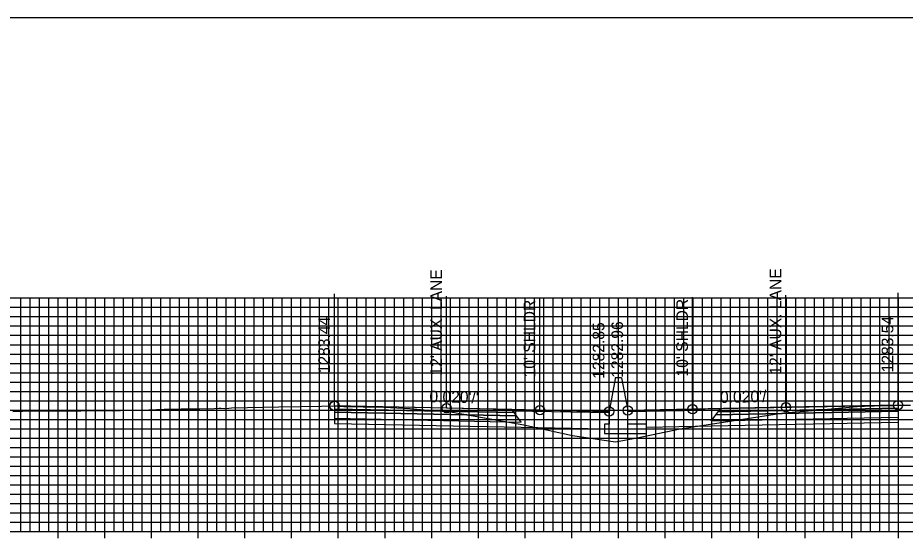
# Model space of a CAD drawing. Extents: x 674939 to 678919, y 750652 to 765176.
# Drawn here: x 678674.2 to 678769.3, y 758906.5 to 758962.6 of the extents above; entities that cross this region are included whole.
import ezdxf

# ---------------------------------------------------------------- set-up
doc = ezdxf.new("R2010")
doc.units = 0
for name, color, linetype in [('Level 10', 7, 'Continuous'), ('Level 17', 7, 'Continuous'), ('Level 18', 7, 'Continuous'), ('Level 19', 7, 'Continuous'), ('Level 20', 7, 'Continuous'), ('Level 22', 7, 'Continuous'), ('Level 23', 7, 'Continuous'), ('Level 4', 7, 'Continuous'), ('Level 8', 7, 'Continuous')]:
    doc.layers.add(name, color=color, linetype=linetype)

msp = doc.modelspace()

# ---------------------------------------------------------------- linework, layer by layer
at = {"layer": 'Level 10'}
msp.add_lwpolyline([(678673.665, 758920.406), (678674.689, 758920.434), (678675.473, 758920.459), (678675.548, 758920.461), (678680.954, 758920.484), (678683.32, 758920.49), (678684.317, 758920.483), (678684.504, 758920.488), (678684.838, 758920.504), (678685.216, 758920.521), (678685.547, 758920.529), (678688.253, 758920.589), (678689.866, 758920.631), (678691.717, 758920.674), (678692.999, 758920.673), (678693.69, 758920.679), (678695.257, 758920.733), (678695.717, 758920.75), (678695.947, 758920.742), (678696.375, 758920.723), (678696.802, 758920.765), (678697.09, 758920.783), (678700.511, 758920.864), (678702.177, 758920.906), (678706.716, 758920.969), (678708.093, 758920.99), (678708.135, 758920.989), (678708.302, 758920.991), (678708.375, 758920.991), (678708.547, 758920.973), (678709.118, 758920.924), (678709.974, 758920.93), (678710.49, 758920.929), (678711.203, 758920.913), (678711.488, 758920.909), (678712.004, 758920.902), (678712.697, 758920.892), (678712.747, 758920.906), (678716.18, 758920.702), (678717.72, 758920.567), (678720.159, 758920.445), (678728.402, 758918.964), (678733.625, 758917.833), (678738.205, 758917.16), (678740.539, 758917.571), (678745.159, 758918.539), (678756.247, 758920.239), (678759.743, 758920.536), (678761.733, 758920.709), (678764.075, 758920.941), (678764.108, 758920.934), (678764.88, 758920.966), (678765.633, 758921.005), (678765.739, 758921.016), (678765.951, 758921.008), (678766.516, 758921.027), (678767.045, 758921.042), (678767.516, 758921.05), (678767.94, 758921.052), (678768.151, 758921.078), (678768.4, 758921.088), (678768.483, 758921.086), (678768.61, 758921.091), (678769.834, 758921.075)], dxfattribs=at)
at = {"layer": 'Level 17'}
for points in [[(678738.863, 758924.007), (678738.863, 758924.007), (678738.203, 758924.007), (678738.203, 758923.901)], [(678738.863, 758924.007), (678739.533, 758920.507)], [(678738.203, 758923.901), (678737.533, 758920.401)], [(678737.533, 758920.401), (678737.533, 758919.026), (678737.033, 758919.026), (678737.033, 758918.026), (678741.533, 758918.026), (678741.533, 758919.026), (678739.533, 758919.026), (678739.533, 758920.507)]]:
    msp.add_lwpolyline(points, dxfattribs=at)
at = {"layer": 'Level 18'}
for points in [[(678768.483, 758921.086), (678756.483, 758920.846), (678746.483, 758920.646), (678739.533, 758920.507)], [(678737.533, 758920.401), (678730.135, 758920.549), (678720.135, 758920.749), (678708.135, 758920.989)]]:
    msp.add_lwpolyline(points, dxfattribs=at)
for points in [[(678768.483, 758921.086), (678768.483, 758920.756), (678749.233, 758920.371), (678749.483, 758920.706)], [(678708.135, 758920.989), (678708.135, 758920.659), (678727.385, 758920.274), (678727.135, 758920.609)], [(678727.135, 758920.609), (678737.533, 758920.401), (678737.537, 758920.244), (678727.254, 758920.449)], [(678749.364, 758920.546), (678739.533, 758920.35), (678739.533, 758920.507), (678749.483, 758920.706)]]:
    msp.add_lwpolyline(points, close=True, dxfattribs=at)
at = {"layer": 'Level 19'}
for points in [[(678708.135, 758920.659), (678708.135, 758920.329), (678727.635, 758919.939), (678727.385, 758920.274)], [(678708.135, 758920.329), (678708.135, 758919.669), (678728.135, 758919.269), (678727.635, 758919.939)], [(678768.483, 758920.426), (678768.483, 758919.766), (678748.483, 758919.366), (678748.983, 758920.036)], [(678768.483, 758920.756), (678768.483, 758920.426), (678748.983, 758920.036), (678749.233, 758920.371)]]:
    msp.add_lwpolyline(points, close=True, dxfattribs=at)
for points in [[(678708.135, 758919.669), (678708.135, 758919.129), (678728.135, 758918.729), (678737.033, 758918.551)], [(678768.483, 758919.766), (678768.483, 758919.226), (678748.483, 758918.826), (678741.533, 758918.687)]]:
    msp.add_lwpolyline(points, dxfattribs=at)
at = {"layer": 'Level 20'}
for p, q in [((678638.533, 758932.551), (678838.533, 758932.551)), ((678674.533, 758907.551), (678674.533, 758932.551)), ((678675.533, 758907.551), (678675.533, 758932.551)), ((678676.533, 758907.551), (678676.533, 758932.551)), ((678677.533, 758907.551), (678677.533, 758932.551)), ((678678.533, 758907.551), (678678.533, 758932.551)), ((678679.533, 758907.551), (678679.533, 758932.551)), ((678680.533, 758907.551), (678680.533, 758932.551)), ((678681.533, 758907.551), (678681.533, 758932.551)), ((678682.533, 758907.551), (678682.533, 758932.551)), ((678683.533, 758907.551), (678683.533, 758932.551)), ((678684.533, 758907.551), (678684.533, 758932.551)), ((678685.533, 758907.551), (678685.533, 758932.551)), ((678686.533, 758907.551), (678686.533, 758932.551)), ((678687.533, 758907.551), (678687.533, 758932.551)), ((678688.533, 758907.551), (678688.533, 758932.551)), ((678689.533, 758907.551), (678689.533, 758932.551)), ((678690.533, 758907.551), (678690.533, 758932.551)), ((678691.533, 758907.551), (678691.533, 758932.551)), ((678692.533, 758907.551), (678692.533, 758932.551)), ((678693.533, 758907.551), (678693.533, 758932.551)), ((678694.533, 758907.551), (678694.533, 758932.551)), ((678695.533, 758907.551), (678695.533, 758932.551)), ((678696.533, 758907.551), (678696.533, 758932.551)), ((678697.533, 758907.551), (678697.533, 758932.551)), ((678698.533, 758907.551), (678698.533, 758932.551)), ((678699.533, 758907.551), (678699.533, 758932.551)), ((678700.533, 758907.551), (678700.533, 758932.551)), ((678701.533, 758907.551), (678701.533, 758932.551)), ((678702.533, 758907.551), (678702.533, 758932.551)), ((678703.533, 758907.551), (678703.533, 758932.551)), ((678704.533, 758907.551), (678704.533, 758932.551)), ((678705.533, 758907.551), (678705.533, 758932.551)), ((678706.533, 758907.551), (678706.533, 758932.551)), ((678707.533, 758907.551), (678707.533, 758932.551)), ((678708.533, 758907.551), (678708.533, 758932.551)), ((678709.533, 758907.551), (678709.533, 758932.551)), ((678710.533, 758907.551), (678710.533, 758932.551)), ((678711.533, 758907.551), (678711.533, 758932.551)), ((678712.533, 758907.551), (678712.533, 758932.551)), ((678713.533, 758907.551), (678713.533, 758932.551)), ((678714.533, 758907.551), (678714.533, 758932.551)), ((678715.533, 758907.551), (678715.533, 758932.551)), ((678716.533, 758907.551), (678716.533, 758932.551)), ((678717.533, 758907.551), (678717.533, 758932.551)), ((678718.533, 758907.551), (678718.533, 758932.551)), ((678719.533, 758907.551), (678719.533, 758932.551)), ((678720.533, 758907.551), (678720.533, 758932.551)), ((678721.533, 758907.551), (678721.533, 758932.551)), ((678722.533, 758907.551), (678722.533, 758932.551)), ((678723.533, 758907.551), (678723.533, 758932.551)), ((678724.533, 758907.551), (678724.533, 758932.551)), ((678725.533, 758907.551), (678725.533, 758932.551)), ((678726.533, 758907.551), (678726.533, 758932.551)), ((678727.533, 758907.551), (678727.533, 758932.551)), ((678728.533, 758907.551), (678728.533, 758932.551)), ((678729.533, 758907.551), (678729.533, 758932.551)), ((678730.533, 758907.551), (678730.533, 758932.551)), ((678731.533, 758907.551), (678731.533, 758932.551)), ((678732.533, 758907.551), (678732.533, 758932.551)), ((678733.533, 758907.551), (678733.533, 758932.551)), ((678734.533, 758907.551), (678734.533, 758932.551)), ((678735.533, 758907.551), (678735.533, 758932.551)), ((678736.533, 758907.551), (678736.533, 758932.551)), ((678737.533, 758907.551), (678737.533, 758932.551)), ((678738.533, 758907.551), (678738.533, 758932.551)), ((678739.533, 758907.551), (678739.533, 758932.551)), ((678740.533, 758907.551), (678740.533, 758932.551)), ((678741.533, 758907.551), (678741.533, 758932.551)), ((678742.533, 758907.551), (678742.533, 758932.551)), ((678743.533, 758907.551), (678743.533, 758932.551)), ((678744.533, 758907.551), (678744.533, 758932.551)), ((678745.533, 758907.551), (678745.533, 758932.551)), ((678746.533, 758907.551), (678746.533, 758932.551)), ((678747.533, 758907.551), (678747.533, 758932.551)), ((678748.533, 758907.551), (678748.533, 758932.551)), ((678749.533, 758907.551), (678749.533, 758932.551)), ((678750.533, 758907.551), (678750.533, 758932.551)), ((678751.533, 758907.551), (678751.533, 758932.551)), ((678752.533, 758907.551), (678752.533, 758932.551)), ((678753.533, 758907.551), (678753.533, 758932.551)), ((678754.533, 758907.551), (678754.533, 758932.551)), ((678755.533, 758907.551), (678755.533, 758932.551)), ((678756.533, 758907.551), (678756.533, 758932.551)), ((678757.533, 758907.551), (678757.533, 758932.551)), ((678758.533, 758907.551), (678758.533, 758932.551)), ((678759.533, 758907.551), (678759.533, 758932.551)), ((678760.533, 758907.551), (678760.533, 758932.551)), ((678761.533, 758907.551), (678761.533, 758932.551)), ((678762.533, 758907.551), (678762.533, 758932.551)), ((678763.533, 758907.551), (678763.533, 758932.551)), ((678764.533, 758907.551), (678764.533, 758932.551)), ((678765.533, 758907.551), (678765.533, 758932.551)), ((678766.533, 758907.551), (678766.533, 758932.551)), ((678767.533, 758907.551), (678767.533, 758932.551)), ((678768.533, 758907.551), (678768.533, 758932.551)), ((678638.533, 758931.551), (678838.533, 758931.551)), ((678638.533, 758930.551), (678838.533, 758930.551)), ((678638.533, 758929.551), (678838.533, 758929.551)), ((678638.533, 758928.551), (678838.533, 758928.551)), ((678638.533, 758927.551), (678838.533, 758927.551)), ((678638.533, 758926.551), (678838.533, 758926.551)), ((678638.533, 758925.551), (678838.533, 758925.551)), ((678638.533, 758924.551), (678838.533, 758924.551)), ((678638.533, 758923.551), (678838.533, 758923.551)), ((678638.533, 758922.551), (678838.533, 758922.551)), ((678638.533, 758921.551), (678838.533, 758921.551)), ((678638.533, 758920.551), (678838.533, 758920.551)), ((678638.533, 758919.551), (678838.533, 758919.551)), ((678638.533, 758918.551), (678838.533, 758918.551)), ((678638.533, 758917.551), (678838.533, 758917.551)), ((678638.533, 758916.551), (678838.533, 758916.551)), ((678638.533, 758915.551), (678838.533, 758915.551)), ((678638.533, 758914.551), (678838.533, 758914.551)), ((678638.533, 758913.551), (678838.533, 758913.551)), ((678638.533, 758912.551), (678838.533, 758912.551)), ((678638.533, 758911.551), (678838.533, 758911.551)), ((678638.533, 758910.551), (678838.533, 758910.551)), ((678638.533, 758909.551), (678838.533, 758909.551)), ((678638.533, 758908.551), (678838.533, 758908.551)), ((678638.533, 758907.551), (678838.533, 758907.551))]:
    msp.add_line(p, q, dxfattribs=at)
at = {"layer": 'Level 23'}
for p, q in [((678708.135, 758920.989), (678708.135, 758932.989)), ((678720.135, 758920.749), (678720.135, 758932.749)), ((678730.135, 758920.549), (678730.135, 758932.549)), ((678739.533, 758920.507), (678739.533, 758932.507)), ((678746.483, 758920.646), (678746.483, 758932.646)), ((678756.483, 758920.846), (678756.483, 758932.846)), ((678768.483, 758921.086), (678768.483, 758933.086)), ((678737.533, 758920.401), (678737.533, 758932.401))]:
    msp.add_line(p, q, dxfattribs=at)
at = {"layer": 'Level 4'}
msp.add_lwpolyline([(678578.533, 758742.551), (678918.533, 758742.551), (678918.533, 758962.551), (678578.533, 758962.551)], close=True, dxfattribs=at)
for centre in [(678708.135, 758920.989), (678720.135, 758920.749), (678746.483, 758920.646), (678756.483, 758920.846), (678768.483, 758921.086), (678730.135, 758920.549), (678737.533, 758920.401), (678739.533, 758920.507)]:
    msp.add_circle(centre, 0.5, dxfattribs=at)
at = {"layer": 'Level 8'}
for p, q in [((678678.533, 758906.851), (678678.533, 758908.251)), ((678683.533, 758906.851), (678683.533, 758908.251)), ((678688.533, 758906.851), (678688.533, 758908.251)), ((678693.533, 758906.851), (678693.533, 758908.251)), ((678698.533, 758906.851), (678698.533, 758908.251)), ((678703.533, 758906.851), (678703.533, 758908.251)), ((678708.533, 758906.851), (678708.533, 758908.251)), ((678713.533, 758906.851), (678713.533, 758908.251)), ((678718.533, 758906.851), (678718.533, 758908.251)), ((678723.533, 758906.851), (678723.533, 758908.251)), ((678728.533, 758906.851), (678728.533, 758908.251)), ((678733.533, 758906.851), (678733.533, 758908.251)), ((678738.533, 758906.851), (678738.533, 758908.251)), ((678743.533, 758906.851), (678743.533, 758908.251)), ((678748.533, 758906.851), (678748.533, 758908.251)), ((678753.533, 758906.851), (678753.533, 758908.251)), ((678758.533, 758906.851), (678758.533, 758908.251)), ((678763.533, 758906.851), (678763.533, 758908.251)), ((678768.533, 758906.851), (678768.533, 758908.251)), ((678638.533, 758907.551), (678838.533, 758907.551))]:
    msp.add_line(p, q, dxfattribs=at)

# ---------------------------------------------------------------- texts
at = {"layer": 'Level 22'}
for rotation, p in [(358.85424, (678718.284, 758921.386)), (1.14576, (678749.434, 758921.305))]:
    msp.add_text("0.020'/'", height=1.25, rotation=rotation, dxfattribs=at).set_placement(p)
at = {"layer": 'Level 23'}
for s, p in [("12' AUX. LANE", (678719.635, 758924.249)), ("12' AUX. LANE", (678755.983, 758924.346)), ("10' SHLDR", (678729.635, 758924.049)), ("10' SHLDR", (678745.983, 758924.146)), ('1283.44', (678707.635, 758924.489)), ('1282.85', (678737.033, 758923.901)), ('1282.96', (678739.033, 758924.007)), ('1283.54', (678767.983, 758924.586))]:
    msp.add_text(s, height=1.25, rotation=90, dxfattribs=at).set_placement(p)

doc.saveas('drawing.dxf')
